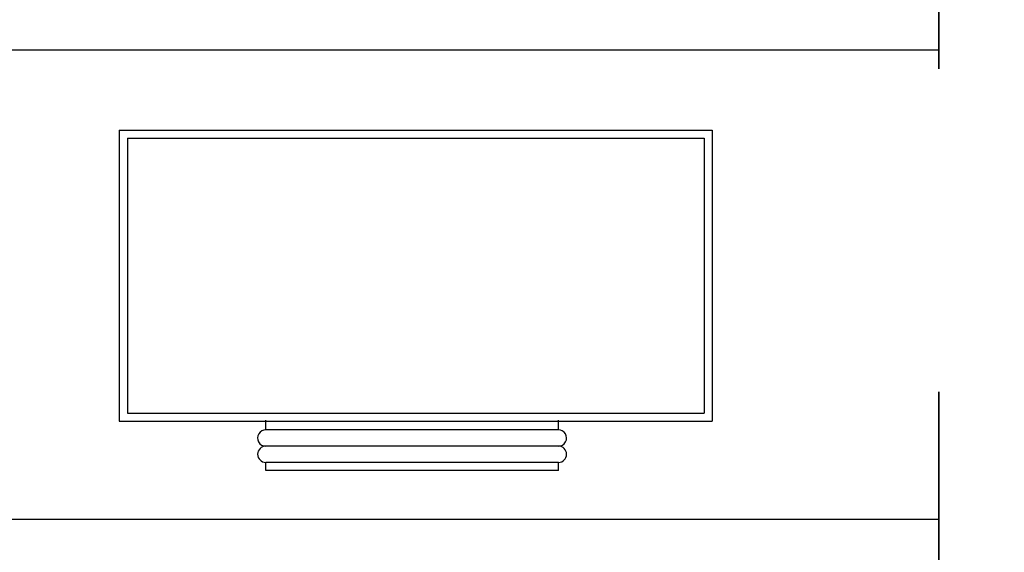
# Model space of a CAD drawing. Header units: inches. Extents: x 105152 to 158499, y 12149 to 30915.
# Tile 258 of 339: x 127349 to 127391, y 22167 to 22190. Entities that reach past the tile are written whole.
import ezdxf

# ---------------------------------------------------------------- set-up
doc = ezdxf.new("R2010")
doc.units = ezdxf.units.IN
doc.header["$MEASUREMENT"] = 0
doc.layers.add('AC DUCT', color=5, linetype='Continuous', lineweight=35)
doc.layers.add('PP-HVAC', color=7, linetype='Continuous', lineweight=25)
doc.layers.add('NON VRV DUCTABLE UNIT', color=6, linetype='Continuous')
doc.styles.get("Standard").update_dxf_attribs({"font": 'arial.ttf', "height": 6})

# ---------------------------------------------------------------- blocks, each defined once
blk = doc.blocks.new('zw$E235')
at = {"layer": 'NON VRV DUCTABLE UNIT', "color": 20}
for p, q in [((-34.45, 37.31), (41.5, 37.31)), ((-34.45, 37.31), (-34.45, 0)), ((41.5, 37.31), (41.5, 0)), ((-33.41, 36.28), (40.46, 36.28)), ((-33.41, 36.28), (-33.41, 1.04)), ((40.46, 36.28), (40.46, 1.04)), ((-34.45, 0), (41.5, 0)), ((-33.41, 1.04), (40.46, 1.04))]:
    blk.add_line(p, q, dxfattribs=at)
at = {"layer": 'NON VRV DUCTABLE UNIT', "color": 115, "lineweight": 30, "ltscale": 20}
for p, q in [((-15.69, -1.13), (-15.69, 0.13)), ((21.82, -1.13), (21.82, 0.13)), ((21.82, -1.13), (-15.69, -1.13)), ((21.82, -3.2), (-15.69, -3.2)), ((-15.69, -3.2), (-15.69, -3.2)), ((21.82, -3.2), (21.82, -3.2)), ((21.82, -5.28), (-15.69, -5.28)), ((-15.69, -6.32), (-15.69, -5.28)), ((21.82, -6.32), (21.82, -5.28)), ((21.82, -6.32), (-15.69, -6.32))]:
    blk.add_line(p, q, dxfattribs=at)
for centre, start, end in [((-15.69, -2.16), 87.6874, 269.9167), ((21.82, -2.16), 270.0833, 92.3126), ((-15.69, -4.24), 90, 270), ((21.82, -4.24), 270, 90)]:
    blk.add_arc(centre, 1.04, start, end, dxfattribs=at)

msp = doc.modelspace()

# ---------------------------------------------------------------- linework, layer by layer
at = {"layer": 'PP-HVAC', "linetype": 'Continuous', "ltscale": 10}
for p, q in [((127388.643, 22265.861), (127388.643, 22147.666)), ((127388.645, 22147.666), (127388.645, 22238.029)), ((127222.008, 22188.423), (127388.643, 22188.423)), ((127222.008, 22168.044), (127388.643, 22168.044))]:
    msp.add_line(p, q, dxfattribs=at)

# ---------------------------------------------------------------- next in the draw order: texts
at = {"layer": 'PP-HVAC', "linetype": 'Continuous', "ltscale": 10, "insert": (127249.184, 22184.438), "char_height": 6.3082, "width": 442.57216, "attachment_point": 1, "bg_fill": 2}
msp.add_mtext('\\pxi0.968256;{\\fCentury Gothic|b1|i0|c0|p34;DUCT ABLE UNIT }', dxfattribs=at)

# ---------------------------------------------------------------- next in the draw order: texts
at = {"layer": 'PP-HVAC', "linetype": 'Continuous', "ltscale": 10, "insert": (127223.709, 22183.04), "char_height": 6.3082, "width": 442.57216, "attachment_point": 1, "bg_fill": 2}
msp.add_mtext('\\pxi0.968256;{\\fCentury Gothic|b1|i0|c0|p34;0.3}', dxfattribs=at)

# ---------------------------------------------------------------- next in the draw order: block references
at = {"layer": 'AC DUCT', "xscale": 0.3387421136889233, "yscale": 0.3387421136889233, "zscale": 0.3387421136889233}
msp.add_blockref('zw$E235', (127364.745, 22172.297), dxfattribs=at)

doc.saveas('drawing.dxf')
